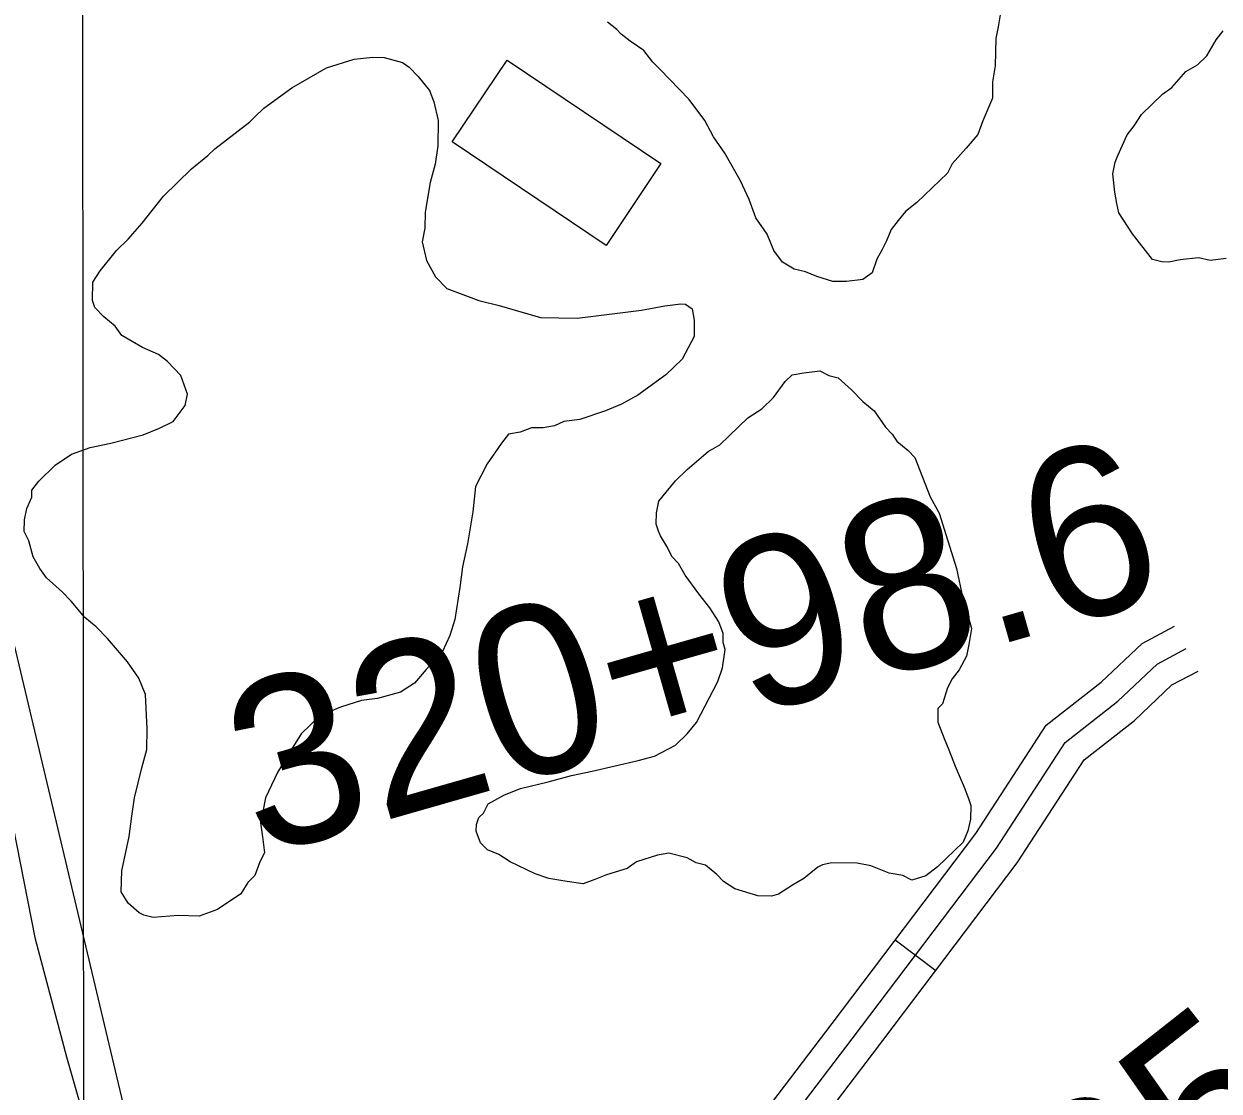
# Model space of a CAD drawing. Extents: x 3297753 to 3335611, y 652252 to 677623.
# Drawn here: x 3312338 to 3313046, y 674581 to 675213 of the extents above; entities that cross this region are included whole.
import ezdxf

# ---------------------------------------------------------------- set-up
doc = ezdxf.new("R2010")
doc.units = 0
for name, color, linetype in [('V-BLDG-OTLN', 7, 'Continuous'), ('V-GRID-MAJR', 7, 'Continuous'), ('V-RIVR-EDGE', 7, 'Continuous'), ('V-ROAD-CNTR', 7, 'Continuous'), ('V-SITE-VEGE', 7, 'Continuous'), ('V-SURV-IDEN', 7, 'Continuous'), ('V-TOPO-SHOR', 7, 'Continuous')]:
    doc.layers.add(name, color=color, linetype=linetype)

msp = doc.modelspace()

# ---------------------------------------------------------------- linework, layer by layer
at = {"layer": 'V-BLDG-OTLN'}
msp.add_lwpolyline([(3312683.15, 675081.93), (3312591.99, 675143.17), (3312624.52, 675191.59), (3312715.68, 675130.34)], close=True, dxfattribs=at)
at = {"layer": 'V-GRID-MAJR'}
msp.add_spline([(3312388.66, 657641.31), (3312386.02, 660668.95), (3312380.73, 666730.37), (3312375.44, 672791.81), (3312372.79, 675825.6)], degree=3, dxfattribs=at)
at = {"layer": 'V-RIVR-EDGE'}
msp.add_spline([(3319128.45, 669896.06), (3319102.43, 669879.07), (3319066.7, 669858.6), (3318998.74, 669821.54), (3318951.36, 669795.67), (3318909.43, 669773.67), (3318888.84, 669759.37), (3318855.44, 669738.9), (3318784.76, 669700.69), (3318721.46, 669664.78), (3318663.98, 669631.57), (3318611.56, 669602.22), (3318546.3, 669558.18), (3318510.56, 669535.77), (3318467.46, 669512.61), (3318428.61, 669485.17), (3318397.15, 669465.86), (3318376.19, 669455.05), (3318341.63, 669437.3), (3318289.99, 669414.16), (3318221.27, 669382.92), (3318160.71, 669354.37), (3318105.57, 669327.36), (3318072.18, 669313.09), (3318054.32, 669302.28), (3318037.62, 669291.07), (3318008.5, 669278.35), (3317934.74, 669245.57), (3317848.15, 669204.67), (3317778.28, 669175.76), (3317690.15, 669136.42), (3317626.88, 669112.54), (3317574.87, 669094.44), (3317522.09, 669077.89), (3317438.26, 669052.51), (3317361.81, 669030.2), (3317325.33, 669020.99), (3317282.65, 669010.62), (3317240.35, 669001.03), (3317194.96, 668994.94), (3317157.73, 668992.7), (3317125.14, 668988.91), (3317099.93, 668988.19), (3317080.17, 668991.73), (3317051.86, 668995.29), (3317007.27, 668998.12), (3316976.25, 668998.19), (3316933.98, 668997.13), (3316897.13, 668994.12), (3316852.89, 668984.15), (3316825.35, 668979.18), (3316789.64, 668968.41), (3316757.83, 668964.61), (3316689.18, 668960.9), (3316637.21, 668958.7), (3316609.3, 668962.26), (3316564.32, 668966.25), (3316521.67, 668969.46), (3316453.44, 668978.16), (3316408.47, 668983.7), (3316370.87, 668990.77), (3316339.49, 669003.65), (3316308.11, 669017.68), (3316175.59, 669059.12), (3316062.44, 669095.85), (3316008.96, 669111.11), (3315957.45, 669138.77), (3315917.58, 669168.73), (3315889.7, 669185.47), (3315866.09, 669203.76), (3315831.26, 669231.38), (3315800.66, 669249.29), (3315742.55, 669272.71), (3315665.47, 669308.96), (3315570.21, 669365.04), (3315493.16, 669416.03), (3315408.38, 669475.19), (3315304.61, 669540.98), (3315222.53, 669595.48), (3315155.14, 669631.71), (3315081.54, 669664.47), (3315028.85, 669686.32), (3315002.89, 669692.59), (3314990.87, 669694.17), (3314966.07, 669703.92), (3314940.51, 669718.34), (3314918.45, 669734.68), (3314896.78, 669755.67), (3314868.14, 669779.01), (3314813.17, 669818.32), (3314771.76, 669851.38), (3314741.97, 669877.83), (3314699.03, 669923.3), (3314661.54, 669973.42), (3314624.43, 670022.77), (3314598.52, 670050.36), (3314575.3, 670069.81), (3314546.64, 670087.72), (3314523.39, 670093.98), (3314495.48, 670098.32), (3314476.1, 670103.8), (3314467.97, 670107.69), (3314463.32, 670108.87), (3314460.6, 670106.16), (3314446.25, 670107.75), (3314437.35, 670115.53), (3314433.12, 670128.33), (3314431.99, 670143.07), (3314432.42, 670158.97), (3314428.94, 670163.63), (3314421.21, 670172.57), (3314382.1, 670199.43), (3314356.16, 670215), (3314336.41, 670225.14), (3314320.51, 670227.5), (3314307.71, 670227.15), (3314297.63, 670226.01), (3314289.49, 670228.74), (3314284.07, 670233.41), (3314263.58, 670256.34), (3314234.21, 670300.24), (3314210.27, 670339.85), (3314183.99, 670376.37), (3314159.64, 670409.39), (3314121.77, 670464.55), (3314083.9, 670521.65), (3314058.41, 670561.27), (3314047.57, 670571.38), (3314026.29, 670588.89), (3314010.8, 670599.78), (3314004.22, 670603.29), (3313993.75, 670604.48), (3313981.34, 670603.73), (3313978.63, 670604.9), (3313958.88, 670618.91), (3313934.12, 670640.69), (3313892.34, 670683.45), (3313876.5, 670708.7), (3313854.08, 670736.29), (3313826.22, 670759.24), (3313808.02, 670773.25), (3313806.48, 670777.9), (3313803.44, 670800.79), (3313791.12, 670838.05), (3313772.59, 670874.16), (3313744.75, 670904.87), (3313727.33, 670918.48), (3313708.73, 670925.12), (3313696.34, 670933.3), (3313689.78, 670944.95), (3313684.39, 670960.08), (3313677.07, 670978.72), (3313670.11, 670989.59), (3313656.96, 671002.42), (3313636.06, 671018.37), (3313615.56, 671042.86), (3313603.21, 671064.6), (3313592, 671080.53), (3313565.34, 671118.21), (3313548.73, 671146.95), (3313542.16, 671155.89), (3313529.39, 671167.94), (3313523.99, 671178.43), (3313524.03, 671193.94), (3313519.42, 671213.73), (3313509.42, 671244.78), (3313493.98, 671276.23), (3313469.64, 671310.8), (3313446.46, 671348.09), (3313425.21, 671380.72), (3313399.72, 671423.82), (3313367.28, 671477.81), (3313340.62, 671517.82), (3313310.86, 671556.67), (3313282.64, 671593.97), (3313261.37, 671615.74), (3313235.84, 671644.11), (3313221.55, 671667.81), (3313207.66, 671695.76), (3313192.19, 671714.41), (3313177.9, 671738.49), (3313162.86, 671770.72), (3313133.13, 671822.76), (3313095.7, 671899.25), (3313081.44, 671936.12), (3313064.47, 671974.56), (3313049.43, 672009.11), (3313032.42, 672030.87), (3313011.53, 672048.37), (3313009.99, 672053.42), (3313008.06, 672060.01), (3313006.13, 672063.51), (3312992.2, 672075.57), (3312979.83, 672090.33), (3312969.4, 672106.65), (3312960.16, 672133.82), (3312954.78, 672153.61), (3312938.56, 672181.96), (3312919.25, 672214.19), (3312906.53, 672244.47), (3312890.32, 672278.25), (3312865.61, 672319.03), (3312852.49, 672347.37), (3312845.16, 672364.45), (3312835.9, 672379.6), (3312824.29, 672390.49), (3312817.34, 672405.24), (3312803.06, 672430.1), (3312791.09, 672451.46), (3312777.55, 672467.39), (3312769.05, 672479.04), (3312760.17, 672496.52), (3312756.37, 672525.22), (3312752.93, 672545.01), (3312743.29, 672569.47), (3312730.94, 672593.93), (3312715.09, 672611.42), (3312711.23, 672618.41), (3312711.24, 672622.67), (3312712.03, 672630.04), (3312706.63, 672640.14), (3312695.41, 672653.74), (3312691.54, 672656.07), (3312691.14, 672649.87), (3312671.75, 672650.31), (3312659.34, 672651.5), (3312656.63, 672653.45), (3312655.86, 672655.78), (3312655.87, 672660.43), (3312657.43, 672663.92), (3312662.48, 672667.39), (3312665.97, 672667.77), (3312673.34, 672666.2), (3312685.35, 672662.68), (3312689.62, 672663.45), (3312690.79, 672666.55), (3312680.75, 672685.19), (3312674.19, 672698.39), (3312664.92, 672710.43), (3312661.46, 672722.85), (3312652.59, 672744.59), (3312642.56, 672764.78), (3312630.57, 672779.93), (3312620.16, 672802.45), (3312606.63, 672821.49), (3312599.68, 672834.69), (3312586.93, 672851.79), (3312575.75, 672877.02), (3312565.35, 672908.07), (3312555.31, 672925.55), (3312544.5, 672942.64), (3312535.26, 672972.13), (3312524.49, 673007.45), (3312515.25, 673033.46), (3312497.53, 673081.2), (3312492.13, 673094.79), (3312486.34, 673107.21), (3312471.64, 673121.21), (3312462.35, 673128.6), (3312455.8, 673144.9), (3312445.42, 673179.05), (3312425.74, 673220.21), (3312421.51, 673234.18), (3312420.76, 673246.2), (3312418.07, 673255.52), (3312403.05, 673297.05), (3312376.45, 673363.04), (3312353.73, 673425.15), (3312312.85, 673516.77), (3312308.21, 673522.99), (3312298.14, 673529.99), (3312295.83, 673533.88), (3312295.85, 673544.73), (3312295.12, 673561.41), (3312291.28, 673578.1), (3312279.73, 673610.7), (3312265.87, 673650.68), (3312259.71, 673670.47), (3312252.8, 673700.35), (3312246.26, 673718.98), (3312244.32, 673722.09), (3312239.68, 673724.43), (3312231.16, 673731.43), (3312227.69, 673739.58), (3312227.32, 673747.72), (3312225.82, 673765.18), (3312221.6, 673783.8), (3312215.06, 673806.7), (3312206.57, 673824.56), (3312195.79, 673854.84), (3312188.51, 673891.7), (3312185.84, 673909.15), (3312175.82, 673935.94), (3312163.09, 673960.4), (3312160, 673967.78), (3312160.04, 673981.35), (3312156.21, 674003.85), (3312152.77, 674023.64), (3312140.46, 674063.61), (3312122.78, 674126.09), (3312116.65, 674157.13), (3312105.91, 674205.24), (3312092.04, 674242.9), (3312078.92, 674267.36), (3312075.46, 674280.55), (3312073.94, 674291.42), (3312066.22, 674307.33), (3312063.91, 674314.71), (3312064.71, 674322.46), (3312065.11, 674329.05), (3312058.54, 674339.54), (3312053.53, 674350.02), (3312051.61, 674359.72), (3312049.32, 674374.47), (3312044.35, 674402.79), (3312044.36, 674407.44), (3312047.87, 674412.86), (3312049.43, 674416.35), (3312048.66, 674421.39), (3312045.18, 674426.44), (3312039.37, 674428.4), (3312032.48, 674462.93), (3312024.43, 674503.67), (3312017.91, 674530.05), (3312012.49, 674533.56), (3312009.01, 674538.61), (3312009.02, 674542.1), (3312012.13, 674544.42), (3312016.39, 674545.18), (3312017.96, 674549.83), (3312015.68, 674570.39), (3312009.91, 674590.18), (3312007.59, 674592.9), (3312003.33, 674595.24), (3311998.68, 674597.58), (3311999.85, 674600.68), (3312002.58, 674604.55), (3312002.98, 674610.75), (3311997.59, 674625.12), (3311996.83, 674634.04), (3311998.04, 674649.93), (3311996.9, 674660.41), (3311993.04, 674667.4), (3311982.99, 674679.44), (3311982.63, 674692.63), (3311982.3, 674714.74), (3311983.86, 674718.22), (3311981.19, 674735.29), (3311978.87, 674739.95), (3311972.69, 674751.6), (3311964.98, 674768.3), (3311960.36, 674783.43), (3311953.45, 674811.76), (3311951.57, 674835.81), (3311949.71, 674865.28), (3311946.65, 674884.29), (3311939.31, 674896.33), (3311937.78, 674903.71), (3311938.58, 674914.17), (3311938.22, 674925.42), (3311931.71, 674958.01), (3311920.93, 674990.23), (3311909.78, 675028.65), (3311896.69, 675065.91), (3311889.78, 675096.56), (3311885.56, 675114.41), (3311882.47, 675119.07), (3311872.01, 675124.14), (3311865.03, 675124.16), (3311859.2, 675119.13), (3311856.86, 675114.48), (3311856.85, 675109.44), (3311858.39, 675104.78), (3311869.62, 675098.94), (3311876.19, 675089.62), (3311876.19, 675087.68), (3311871.92, 675086.91), (3311863, 675086.93), (3311853.69, 675086.18), (3311849.41, 675081.54), (3311847.07, 675075.73), (3311847.06, 675072.24), (3311847.05, 675067.2), (3311849.75, 675059.43), (3311848.96, 675056.33), (3311844.3, 675053.63), (3311838.87, 675052.09), (3311833.83, 675052.1), (3311831.13, 675057.93), (3311827.66, 675068.79), (3311827.68, 675074.22), (3311826.91, 675076.16), (3311824.58, 675077.72), (3311819.54, 675077.73), (3311814.88, 675073.87), (3311809.84, 675072.72), (3311793.15, 675068.1), (3311785, 675068.12), (3311778.04, 675073.57), (3311775.72, 675079.39), (3311778.47, 675091.41), (3311781.6, 675104.2), (3311784.33, 675108.46), (3311789.38, 675112.32), (3311788.61, 675115.04), (3311783.57, 675116.99), (3311782.42, 675122.04), (3311782.43, 675125.91), (3311787.88, 675135.21), (3311787.51, 675139.09), (3311785.18, 675141.03), (3311771.6, 675136.41), (3311760.74, 675134.89), (3311735.92, 675134.17), (3311725.83, 675133.81), (3311723.51, 675134.59), (3311722.36, 675138.86), (3311722.39, 675153.6), (3311723.2, 675168.72), (3311725.94, 675175.69), (3311733.33, 675184.2), (3311735.67, 675190.79), (3311740.38, 675212.11)], degree=3, dxfattribs=at)
at = {"layer": 'V-ROAD-CNTR'}
msp.add_line((3312854.47, 674670.68), (3312878.39, 674652.57), dxfattribs=at)
for points in [[(3312352.77, 675828.53), (3312330.48, 675712.17), (3312290.76, 675489.44), (3312271.34, 675384.94), (3312264.66, 675327.88), (3312264.86, 675279.99), (3312267.2, 675218.52), (3312269.76, 675158.29), (3312279.27, 675088.33), (3312296.41, 675006.75), (3312324.41, 674880.19), (3312398, 674570)], [(3312521.03, 674233.12), (3312543.33, 674263.1), (3312630.18, 674375.57), (3312817.04, 674621.25), (3312902.15, 674733.65), (3312943.81, 674797.83), (3312976.47, 674823.38), (3313000.64, 674846.32), (3313019.81, 674856.44)], [(3312533.07, 674224.17), (3312555.28, 674254.04), (3312642.08, 674366.44), (3312828.99, 674612.18), (3312914.43, 674725.02), (3312955.02, 674787.56), (3312986.28, 674812), (3313009.47, 674834.02), (3313026.81, 674843.17)], [(3312545.1, 674215.22), (3312567.24, 674244.97), (3312653.99, 674357.32), (3312840.93, 674603.11), (3312926.72, 674716.4), (3312966.24, 674777.29), (3312996.09, 674800.63), (3313018.3, 674821.72), (3313033.81, 674829.9)]]:
    msp.add_lwpolyline(points, dxfattribs=at)
at = {"layer": 'V-SITE-VEGE'}
for p, q in [((3312916.93, 675220.79), (3312915.4, 675211.3)), ((3312689.5, 675209.83), (3312684.12, 675214.01)), ((3312692.17, 675207.07), (3312689.5, 675209.83)), ((3312697.54, 675202.89), (3312692.17, 675207.07)), ((3312915.4, 675211.3), (3312913.92, 675204.52)), ((3312705.6, 675197.3), (3312697.54, 675202.89)), ((3312913.92, 675204.52), (3312913.63, 675188.19)), ((3312710.92, 675190.41), (3312705.6, 675197.3)), ((3312714.93, 675186.26), (3312710.92, 675190.41)), ((3312732.3, 675168.26), (3312714.93, 675186.26)), ((3312913.63, 675188.19), (3312912.1, 675178.7)), ((3312912.1, 675178.7), (3312911.94, 675169.18)), ((3312741.61, 675155.85), (3312732.3, 675168.26)), ((3312911.94, 675169.18), (3312906.26, 675155.67)), ((3312746.88, 675146.23), (3312741.61, 675155.85)), ((3312906.26, 675155.67), (3312903.39, 675147.55)), ((3312753.52, 675136.59), (3312746.88, 675146.23)), ((3312903.39, 675147.55), (3312896.45, 675139.51)), ((3312762.75, 675120.09), (3312753.52, 675136.59)), ((3312896.45, 675139.51), (3312888.12, 675130.13)), ((3312888.12, 675130.13), (3312885.3, 675124.74)), ((3312885.3, 675124.74), (3312867.31, 675107.37)), ((3312768, 675109.12), (3312762.75, 675120.09)), ((3312771.89, 675098.16), (3312768, 675109.12)), ((3312867.31, 675107.37), (3312860.41, 675102.05)), ((3312860.41, 675102.05), (3312856.23, 675096.68)), ((3312778.53, 675088.52), (3312771.89, 675098.16)), ((3312856.23, 675096.68), (3312852.05, 675091.31)), ((3312782.44, 675078.93), (3312778.53, 675088.52)), ((3312852.05, 675091.31), (3312849.21, 675084.55)), ((3312787.76, 675072.03), (3312782.44, 675078.93)), ((3312846.4, 675079.16), (3312843.58, 675073.77)), ((3312849.21, 675084.55), (3312846.4, 675079.16)), ((3312794.49, 675067.83), (3312787.76, 675072.03)), ((3312843.58, 675073.77), (3312840.71, 675065.65)), ((3312801.27, 675066.35), (3312794.49, 675067.83)), ((3312808.02, 675063.51), (3312801.27, 675066.35)), ((3312840.71, 675065.65), (3312835.2, 675061.67)), ((3312817.5, 675060.62), (3312808.02, 675063.51)), ((3312821.58, 675060.55), (3312817.5, 675060.62)), ((3312825.66, 675060.47), (3312821.58, 675060.55)), ((3312835.2, 675061.67), (3312825.66, 675060.47))]:
    msp.add_line(p, q, dxfattribs=at)
for points in [[(3313050.42, 675074.2), (3313040.87, 675073.01), (3313034.1, 675074.49), (3313023.19, 675073.32), (3313016.36, 675072.08), (3313012.28, 675072.16), (3313006.87, 675073.61), (3312994.89, 675088.79), (3312986.94, 675101.18), (3312985.68, 675106.64), (3312984.44, 675113.47), (3312983.27, 675124.38), (3312984.75, 675131.15), (3312986.18, 675135.21), (3312991.83, 675147.35), (3312996.02, 675152.72), (3313000.21, 675159.45), (3313012.67, 675171.48), (3313018.19, 675175.47), (3313026.51, 675184.85), (3313033.39, 675188.81), (3313038.93, 675194.15), (3313044.53, 675203.58), (3313048.71, 675208.95)], [(3312366.48, 674871.26), (3312361.14, 674876.8), (3312351.75, 674885.13), (3312347.77, 674890.64), (3312343.81, 674897.51), (3312341.25, 674907.09), (3312338.63, 674912.58), (3312338.75, 674919.38), (3312340.23, 674926.16), (3312343.07, 674932.91), (3312343.14, 674936.99), (3312347.32, 674942.36), (3312357.01, 674951.71), (3312366.65, 674958.34), (3312377.6, 674962.24), (3312389.9, 674964.74), (3312409.04, 674969.85), (3312418.63, 674973.76), (3312426.87, 674977.7), (3312433.83, 674987.09), (3312435.32, 674993.88), (3312431.43, 675004.83), (3312423.41, 675013.14), (3312418.04, 675017.31), (3312408.59, 675021.56), (3312396.46, 675028.58), (3312392.48, 675034.09), (3312385.77, 675039.65), (3312380.43, 675045.19), (3312379.14, 675049.3), (3312379.33, 675060.18), (3312383.53, 675066.91), (3312393.27, 675078.98), (3312400.19, 675085.66), (3312408.52, 675095.04), (3312421.05, 675111.15), (3312437.67, 675127.19), (3312447.33, 675135.18), (3312451.48, 675139.19), (3312472.18, 675155.15), (3312474.95, 675157.83), (3312480.48, 675163.17), (3312497.02, 675175.13), (3312517.64, 675187.01), (3312534.06, 675192.16), (3312544.97, 675193.33), (3312551.77, 675193.21), (3312562.6, 675190.3), (3312566.64, 675187.51), (3312571.98, 675181.97), (3312578.64, 675173.69), (3312581.24, 675166.84), (3312583.77, 675155.91), (3312583.51, 675140.95), (3312581.95, 675130.08), (3312579.04, 675119.25), (3312576.01, 675101.61), (3312575.84, 675092.09), (3312574.34, 675083.95), (3312576.87, 675073.03), (3312582.14, 675063.41), (3312588.82, 675056.48), (3312607.74, 675049.35), (3312619.94, 675046.41), (3312629.41, 675043.52), (3312644.31, 675039.18), (3312666.07, 675038.8), (3312685.16, 675041.18), (3312694.71, 675042.37), (3312704.25, 675043.57), (3312717.91, 675046.05), (3312727.45, 675047.24), (3312730.17, 675047.19), (3312734.21, 675044.4), (3312735.44, 675037.57), (3312735.28, 675028.05), (3312728.23, 675014.57), (3312718.55, 675005.21), (3312702.01, 674993.26), (3312692.39, 674987.98), (3312682.79, 674984.07), (3312667.73, 674978.9), (3312658.19, 674977.7), (3312652.7, 674975.08), (3312645.88, 674973.84), (3312639.07, 674973.95), (3312632.22, 674971.36), (3312625.4, 674970.11), (3312621.22, 674964.74), (3312612.85, 674952.65), (3312605.8, 674939.16), (3312604.18, 674924.22), (3312601.12, 674905.23), (3312598.16, 674891.67), (3312596.59, 674879.45), (3312593.53, 674860.46), (3312590.64, 674850.98), (3312586.39, 674841.53), (3312576.68, 674830.82), (3312569.73, 674822.78), (3312561.48, 674817.48)], [(3312875.12, 674933.06), (3312880.39, 674923.44), (3312885.55, 674907.02), (3312890.7, 674890.6), (3312894.47, 674872.84), (3312897.05, 674864.64), (3312899.6, 674855.07), (3312898.07, 674845.56), (3312896.59, 674838.79), (3312892.37, 674830.7), (3312888.19, 674825.33), (3312885.37, 674819.94), (3312882.48, 674810.46), (3312879.71, 674807.79), (3312879.57, 674799.63), (3312883.48, 674790.03), (3312886.08, 674783.18), (3312890, 674773.59), (3312895.22, 674761.25), (3312897.82, 674754.4), (3312899.11, 674750.3), (3312898.97, 674742.13), (3312897.49, 674735.36), (3312894.65, 674728.6), (3312879.42, 674713.9), (3312872.52, 674708.58), (3312864.31, 674706.01), (3312858.92, 674708.82), (3312850.78, 674710.33), (3312839.97, 674714.6), (3312831.83, 674716.1), (3312816.87, 674716.37), (3312811.41, 674715.1), (3312808.66, 674713.79), (3312800.38, 674707.13), (3312793.51, 674703.17), (3312785.25, 674697.88), (3312781.14, 674696.59), (3312772.98, 674696.73), (3312759.45, 674701.05), (3312752.72, 674705.25), (3312748.71, 674709.4), (3312742.01, 674714.96), (3312736.59, 674716.42), (3312731.19, 674719.24), (3312720.36, 674722.15), (3312713.54, 674720.91), (3312701.22, 674717.04), (3312695.71, 674713.06), (3312683.39, 674709.19), (3312676.54, 674706.59), (3312669.69, 674703.99), (3312658.84, 674705.54), (3312649.34, 674707.07), (3312641.22, 674709.94), (3312626.38, 674717), (3312619.65, 674721.2), (3312612.9, 674724.04), (3312608.89, 674728.19), (3312606.29, 674735.05), (3312606.36, 674739.13), (3312607.79, 674743.18), (3312610.56, 674745.85), (3312613.38, 674751.25), (3312622.99, 674756.53), (3312632.59, 674760.44), (3312648.98, 674764.23), (3312662.66, 674768.07), (3312674.95, 674770.57), (3312702.28, 674776.9), (3312711.85, 674779.45), (3312724.21, 674786.04), (3312731.13, 674792.72), (3312736.69, 674799.42), (3312749.36, 674823.69), (3312752.23, 674831.81), (3312753.78, 674842.66), (3312752.49, 674846.77), (3312752.59, 674852.21), (3312749.99, 674859.06), (3312744.69, 674867.32), (3312738.03, 674875.6), (3312730.06, 674886.63), (3312726.1, 674893.5), (3312722.09, 674897.65), (3312719.47, 674903.14), (3312715.51, 674910.02), (3312714.19, 674912.76), (3312712.91, 674916.86), (3312713.03, 674923.67), (3312714.51, 674930.44), (3312718.68, 674935.81), (3312724.25, 674942.52), (3312731.17, 674949.2), (3312743.6, 674959.87), (3312750.47, 674963.83), (3312767.09, 674979.87), (3312775.34, 674985.16), (3312782.27, 674991.84), (3312789.23, 675001.25), (3312793.39, 675005.26)], [(3312793.39, 675005.26), (3312800.21, 675006.5), (3312809.76, 675007.69), (3312815.15, 675004.87), (3312820.57, 675003.42), (3312828.61, 674996.47), (3312835.29, 674989.55), (3312842, 674983.99), (3312848.63, 674974.34), (3312852.64, 674970.19), (3312855.29, 674966.06), (3312861.99, 674960.5), (3312866, 674956.35), (3312875.12, 674933.06)], [(3312561.48, 674817.48), (3312547.8, 674813.64), (3312538.25, 674812.45), (3312525.94, 674808.58), (3312513.6, 674803.35), (3312508.06, 674798.01), (3312502.52, 674792.66), (3312494.12, 674779.2), (3312488.52, 674769.78), (3312481.45, 674754.94), (3312479.95, 674746.8), (3312478.46, 674740.02), (3312479.68, 674731.83), (3312480.88, 674722.29), (3312478.06, 674716.89), (3312475.19, 674708.78), (3312471.04, 674704.77), (3312466.84, 674698.04), (3312453.07, 674688.76), (3312442.12, 674684.87), (3312429.87, 674685.09), (3312414.89, 674683.99), (3312409.47, 674685.45), (3312406.77, 674686.85), (3312400.07, 674692.42), (3312396.1, 674699.29), (3312396.32, 674711.53), (3312400.76, 674731.86), (3312402.34, 674744.08), (3312403.89, 674754.94), (3312408.28, 674772.56), (3312411.19, 674783.39), (3312411.41, 674795.63), (3312410.41, 674816.06), (3312406.5, 674825.65), (3312399.86, 674835.3), (3312387.86, 674849.11), (3312381.18, 674856.03), (3312374.47, 674861.6), (3312366.48, 674871.26)]]:
    msp.add_lwpolyline(points, dxfattribs=at)
at = {"layer": 'V-TOPO-SHOR'}
msp.add_lwpolyline([(3312506.58, 674220.26), (3312481.01, 674278.69), (3312452.89, 674347.4), (3312427.48, 674415.38), (3312401.98, 674477.9), (3312382.54, 674535.54), (3312363.91, 674601.35), (3312345.36, 674671.25), (3312320.92, 674793.78), (3312295.73, 674912.91), (3312275.4, 674997.85), (3312255.39, 675100.52), (3312243.08, 675176.45), (3312238.69, 675236.56), (3312241.58, 675323.82), (3312249.09, 675401.45), (3312258.27, 675457.9), (3312274.72, 675539.46), (3312297.91, 675655.7), (3312321.99, 675783.51), (3312329.94, 675825.56)], dxfattribs=at)

# ---------------------------------------------------------------- texts
at = {"layer": 'V-SURV-IDEN'}
for s, rotation, p in [('320+98.6', 15.95417, (3312477.74, 674720.03)), ('326+85.7', 38.19778, (3312744.67, 674280.95))]:
    msp.add_text(s, height=100, rotation=rotation, dxfattribs=at).set_placement(p)

doc.saveas('drawing.dxf')
